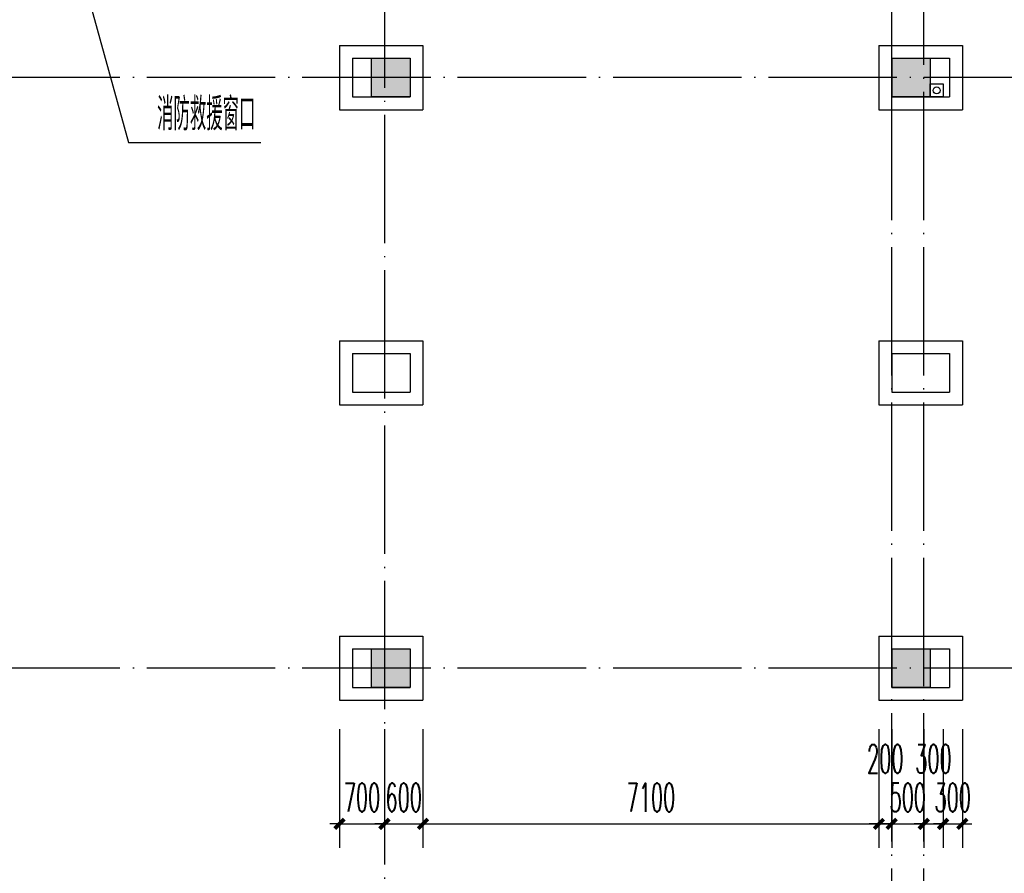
# Model space of a CAD drawing. Extents: x 1779708 to 7299578, y -1121471 to 88434.
# Tile 268 of 656: x 4510736 to 4526071, y -990738 to -977442. Entities that reach past the tile are written whole.
import ezdxf

# ---------------------------------------------------------------- set-up
doc = ezdxf.new("R2010")
doc.units = 0
doc.header["$LTSCALE"] = 1000
doc.header["$MEASUREMENT"] = 0
doc.linetypes.add('DASH', pattern=[0.35, 0.25, -0.1])
doc.linetypes.add('DOTE', pattern=[2.42, 2, -0.2, 0.02, -0.2])
doc.layers.get('0').update_dxf_attribs({"linetype": 'CONTINUOUS'})
doc.layers.get('Defpoints').update_dxf_attribs({"linetype": 'CONTINUOUS'})
for name, color, linetype in [('11111111111111111111111111111', 50, 'DASH'), ('DIM_LEAD', 3, 'CONTINUOUS'), ('DIM_污水', 3, 'CONTINUOUS'), ('DOTE', 1, 'DOTE'), ('P_PS_DIM', 1, 'CONTINUOUS'), ('PUB_DIM', 3, 'CONTINUOUS'), ('PUB_TEXT', 7, 'CONTINUOUS'), ('WALL', 255, 'CONTINUOUS'), ('修改', 6, 'CONTINUOUS'), ('墙柱', 2, 'CONTINUOUS')]:
    doc.layers.add(name, color=color, linetype=linetype)
doc.styles.add('_TCH_DIM', font='SIMPLEX.shx', dxfattribs={"width": 0.7, "bigfont": 'GBCBIG.shx'})
doc.styles.add('_TCH_DIM_T3', font='SIMPLEX.shx', dxfattribs={"width": 0.494118, "bigfont": 'GBCBIG.shx'})
doc.dimstyles.new('_TCH_ARCH&&150', dxfattribs={"dimtxt": 446.25, "dimasz": 150, "dimexe": 375, "dimexo": 450, "dimgap": 189.375, "dimtad": 1, "dimdec": 0, "dimzin": 0, "dimdsep": 46, "dimtxsty": '_TCH_DIM_T3', "dimblk": 'ARCHTICK', "dimcen": 0.09, "dimdle": 225, "dimclrt": 7, "dimazin": 2, "dimtfac": 1, "dimtdec": 0, "dimtix": 1, "dimtmove": 2, "dimatfit": 3, "dimfxl": 250, "dimtolj": 1, "dimtzin": 0, "dimarcsym": 0})

# ---------------------------------------------------------------- blocks, each defined once
blk = doc.blocks.new('A$C159220C3')
at = {"layer": 'DOTE'}
for p, q in [((76400, 149200), (76400, 7200)), ((84300, 7200), (84300, 149200)), ((84800, 7200), (84800, 149200)), ((86800, 91700), (7200, 91700)), ((86800, 82500), (7200, 82500))]:
    blk.add_line(p, q, dxfattribs=at)
blk = doc.blocks.new('a1')
at = {"layer": '11111111111111111111111111111'}
for p, q in [((59122, 49136), (59122, 48936)), ((59322, 49136), (59122, 49136)), ((59322, 48936), (59322, 49136)), ((59122, 48936), (59322, 48936))]:
    blk.add_line(p, q, dxfattribs=at)
blk = doc.blocks.new('_ArchTick')
at = {"color": 0, "linetype": 'ByBlock', "const_width": 0.4}
blk.add_lwpolyline([(-0.5, -0.5), (0.5, 0.5)], dxfattribs=at)
blk = doc.blocks.new('*D6422')
at = {"layer": 'Defpoints', "color": 0, "transparency": 16777216}
for p in [(4525117, -988043), (4525417, -988043), (4525417, -989968)]:
    blk.add_point(p, dxfattribs=at)
at = {"layer": 'PUB_DIM', "color": 0, "lineweight": -2, "transparency": 16777216}
for p, q in [((4525117, -988493), (4525117, -990343)), ((4525417, -988493), (4525417, -990343)), ((4525117, -989968), (4524967, -989968)), ((4525117, -989968), (4525417, -989968)), ((4525417, -989968), (4525567, -989968))]:
    blk.add_line(p, q, dxfattribs=at)
at = {"layer": 'PUB_DIM', "color": 0, "lineweight": -2, "transparency": 16777216, "xscale": 150, "yscale": 150, "zscale": 150}
blk.add_blockref('_ArchTick', (4525117, -989968), dxfattribs=at)
at = {"layer": 'PUB_DIM', "color": 0, "lineweight": -2, "transparency": 16777216, "xscale": 150, "yscale": 150, "zscale": 150, "rotation": 180}
blk.add_blockref('_ArchTick', (4525417, -989968), dxfattribs=at)
at = {"layer": 'PUB_DIM', "color": 7, "transparency": 16777216, "insert": (4525267, -989555), "char_height": 446.2, "attachment_point": 5, "style": '_TCH_DIM_T3'}
blk.add_mtext('\\A1;300', dxfattribs=at)
blk = doc.blocks.new('*D6423')
at = {"layer": 'Defpoints', "color": 0, "transparency": 16777216}
for p in [(4524817, -988043), (4525117, -988043), (4525117, -989968)]:
    blk.add_point(p, dxfattribs=at)
at = {"layer": 'PUB_DIM', "color": 0, "lineweight": -2, "transparency": 16777216}
for p, q in [((4524817, -988493), (4524817, -990343)), ((4525117, -988493), (4525117, -990343)), ((4524817, -989968), (4524667, -989968)), ((4524817, -989968), (4525117, -989968)), ((4525117, -989968), (4525267, -989968))]:
    blk.add_line(p, q, dxfattribs=at)
at = {"layer": 'PUB_DIM', "color": 0, "lineweight": -2, "transparency": 16777216, "xscale": 150, "yscale": 150, "zscale": 150}
blk.add_blockref('_ArchTick', (4524817, -989968), dxfattribs=at)
at = {"layer": 'PUB_DIM', "color": 0, "lineweight": -2, "transparency": 16777216, "xscale": 150, "yscale": 150, "zscale": 150, "rotation": 180}
blk.add_blockref('_ArchTick', (4525117, -989968), dxfattribs=at)
at = {"layer": 'PUB_DIM', "color": 7, "transparency": 16777216, "insert": (4524967, -988955), "char_height": 446.2, "attachment_point": 5, "style": '_TCH_DIM_T3'}
blk.add_mtext('\\A1;300', dxfattribs=at)
blk = doc.blocks.new('*D6424')
at = {"layer": 'Defpoints', "color": 0, "transparency": 16777216}
for p in [(4524317, -988043), (4524817, -988043), (4524817, -989968)]:
    blk.add_point(p, dxfattribs=at)
at = {"layer": 'PUB_DIM', "color": 0, "lineweight": -2, "transparency": 16777216}
for p, q in [((4524317, -988493), (4524317, -990343)), ((4524817, -988493), (4524817, -990343)), ((4524317, -989968), (4524167, -989968)), ((4524317, -989968), (4524817, -989968)), ((4524817, -989968), (4524967, -989968))]:
    blk.add_line(p, q, dxfattribs=at)
at = {"layer": 'PUB_DIM', "color": 0, "lineweight": -2, "transparency": 16777216, "xscale": 150, "yscale": 150, "zscale": 150}
blk.add_blockref('_ArchTick', (4524317, -989968), dxfattribs=at)
at = {"layer": 'PUB_DIM', "color": 0, "lineweight": -2, "transparency": 16777216, "xscale": 150, "yscale": 150, "zscale": 150, "rotation": 180}
blk.add_blockref('_ArchTick', (4524817, -989968), dxfattribs=at)
at = {"layer": 'PUB_DIM', "color": 7, "transparency": 16777216, "insert": (4524567, -989555), "char_height": 446.2, "attachment_point": 5, "style": '_TCH_DIM_T3'}
blk.add_mtext('\\A1;500', dxfattribs=at)
blk = doc.blocks.new('*D6425')
at = {"layer": 'Defpoints', "color": 0, "transparency": 16777216}
for p in [(4524117, -988043), (4524317, -988043), (4524317, -989968)]:
    blk.add_point(p, dxfattribs=at)
at = {"layer": 'PUB_DIM', "color": 0, "lineweight": -2, "transparency": 16777216}
for p, q in [((4524117, -988493), (4524117, -990343)), ((4524317, -988493), (4524317, -990343)), ((4524117, -989968), (4523967, -989968)), ((4524117, -989968), (4524317, -989968)), ((4524317, -989968), (4524467, -989968))]:
    blk.add_line(p, q, dxfattribs=at)
at = {"layer": 'PUB_DIM', "color": 0, "lineweight": -2, "transparency": 16777216, "xscale": 150, "yscale": 150, "zscale": 150}
blk.add_blockref('_ArchTick', (4524117, -989968), dxfattribs=at)
at = {"layer": 'PUB_DIM', "color": 0, "lineweight": -2, "transparency": 16777216, "xscale": 150, "yscale": 150, "zscale": 150, "rotation": 180}
blk.add_blockref('_ArchTick', (4524317, -989968), dxfattribs=at)
at = {"layer": 'PUB_DIM', "color": 7, "transparency": 16777216, "insert": (4524217, -988955), "char_height": 446.2, "attachment_point": 5, "style": '_TCH_DIM_T3'}
blk.add_mtext('\\A1;200', dxfattribs=at)
blk = doc.blocks.new('*D6426')
at = {"layer": 'Defpoints', "color": 0, "transparency": 16777216}
for p in [(4517017, -988043), (4524117, -988043), (4524117, -989968)]:
    blk.add_point(p, dxfattribs=at)
at = {"layer": 'PUB_DIM', "color": 0, "lineweight": -2, "transparency": 16777216}
for p, q in [((4517017, -988493), (4517017, -990343)), ((4524117, -988493), (4524117, -990343)), ((4516792, -989968), (4524342, -989968))]:
    blk.add_line(p, q, dxfattribs=at)
at = {"layer": 'PUB_DIM', "color": 0, "lineweight": -2, "transparency": 16777216, "xscale": 150, "yscale": 150, "zscale": 150, "rotation": 180}
blk.add_blockref('_ArchTick', (4517017, -989968), dxfattribs=at)
at = {"layer": 'PUB_DIM', "color": 0, "lineweight": -2, "transparency": 16777216, "xscale": 150, "yscale": 150, "zscale": 150}
blk.add_blockref('_ArchTick', (4524117, -989968), dxfattribs=at)
at = {"layer": 'PUB_DIM', "color": 7, "transparency": 16777216, "insert": (4520567, -989555), "char_height": 446.2, "attachment_point": 5, "style": '_TCH_DIM_T3'}
blk.add_mtext('\\A1;7100', dxfattribs=at)
blk = doc.blocks.new('*D6427')
at = {"layer": 'Defpoints', "color": 0, "transparency": 16777216}
for p in [(4516417, -988043), (4517017, -988043), (4517017, -989968)]:
    blk.add_point(p, dxfattribs=at)
at = {"layer": 'PUB_DIM', "color": 0, "lineweight": -2, "transparency": 16777216}
for p, q in [((4516417, -988493), (4516417, -990343)), ((4517017, -988493), (4517017, -990343)), ((4516417, -989968), (4516267, -989968)), ((4516417, -989968), (4517017, -989968)), ((4517017, -989968), (4517167, -989968))]:
    blk.add_line(p, q, dxfattribs=at)
at = {"layer": 'PUB_DIM', "color": 0, "lineweight": -2, "transparency": 16777216, "xscale": 150, "yscale": 150, "zscale": 150}
blk.add_blockref('_ArchTick', (4516417, -989968), dxfattribs=at)
at = {"layer": 'PUB_DIM', "color": 0, "lineweight": -2, "transparency": 16777216, "xscale": 150, "yscale": 150, "zscale": 150, "rotation": 180}
blk.add_blockref('_ArchTick', (4517017, -989968), dxfattribs=at)
at = {"layer": 'PUB_DIM', "color": 7, "transparency": 16777216, "insert": (4516717, -989555), "char_height": 446.2, "attachment_point": 5, "style": '_TCH_DIM_T3'}
blk.add_mtext('\\A1;600', dxfattribs=at)
blk = doc.blocks.new('*D6428')
at = {"layer": 'Defpoints', "color": 0, "transparency": 16777216}
for p in [(4515717, -988043), (4516417, -988043), (4516417, -989968)]:
    blk.add_point(p, dxfattribs=at)
at = {"layer": 'PUB_DIM', "color": 0, "lineweight": -2, "transparency": 16777216}
for p, q in [((4515717, -988493), (4515717, -990343)), ((4516417, -988493), (4516417, -990343)), ((4515717, -989968), (4515567, -989968)), ((4515717, -989968), (4516417, -989968)), ((4516417, -989968), (4516567, -989968))]:
    blk.add_line(p, q, dxfattribs=at)
at = {"layer": 'PUB_DIM', "color": 0, "lineweight": -2, "transparency": 16777216, "xscale": 150, "yscale": 150, "zscale": 150}
blk.add_blockref('_ArchTick', (4515717, -989968), dxfattribs=at)
at = {"layer": 'PUB_DIM', "color": 0, "lineweight": -2, "transparency": 16777216, "xscale": 150, "yscale": 150, "zscale": 150, "rotation": 180}
blk.add_blockref('_ArchTick', (4516417, -989968), dxfattribs=at)
at = {"layer": 'PUB_DIM', "color": 7, "transparency": 16777216, "insert": (4516067, -989555), "char_height": 446.2, "attachment_point": 5, "style": '_TCH_DIM_T3'}
blk.add_mtext('\\A1;700', dxfattribs=at)

msp = doc.modelspace()

# ---------------------------------------------------------------- hatches: boundary and pattern name
at = {"layer": '墙柱'}
h = msp.add_hatch(color=256, dxfattribs=at)
h.paths.add_polyline_path([(4476347.1, -937943.3), (4476347.1, -938243.3), (4475447.1, -938243.3), (4475447.1, -937943.3)])
h.paths.add_polyline_path([(4474277.1, -935643.3), (4474877.1, -935643.3), (4474877.1, -936043.3), (4474277.1, -936043.3)])
h.paths.add_polyline_path([(4524317.1, -1005043.3), (4524917.1, -1005043.3), (4524917.1, -1005643.3), (4524317.1, -1005643.3)])
h.paths.add_polyline_path([(4516217.1, -1005043.3), (4516817.1, -1005043.3), (4516817.1, -1005643.3), (4516217.1, -1005643.3)])
h.paths.add_polyline_path([(4524317.1, -995843.3), (4524917.1, -995843.3), (4524917.1, -996443.3), (4524317.1, -996443.3)])
h.paths.add_polyline_path([(4516217.1, -995843.3), (4516817.1, -995843.3), (4516817.1, -996443.3), (4516217.1, -996443.3)])
h.paths.add_polyline_path([(4524317.1, -987243.3), (4524917.1, -987243.3), (4524917.1, -987843.3), (4524317.1, -987843.3)])
h.paths.add_polyline_path([(4516217.1, -987243.3), (4516817.1, -987243.3), (4516817.1, -987843.3), (4516217.1, -987843.3)])
h.paths.add_polyline_path([(4524317.1, -978043.3), (4524917.1, -978043.3), (4524917.1, -978643.3), (4524317.1, -978643.3)])
h.paths.add_polyline_path([(4516217.1, -978043.3), (4516817.1, -978043.3), (4516817.1, -978643.3), (4516217.1, -978643.3)])
h.paths.add_polyline_path([(4449717.1, -973843.3), (4450217.1, -973843.3), (4450217.1, -973343.3), (4449717.1, -973343.3)])
h.paths.add_polyline_path([(4449717.1, -967593.3), (4450217.1, -967593.3), (4450217.1, -967093.3), (4449717.1, -967093.3)])
h.paths.add_polyline_path([(4449717.1, -961043.3), (4450217.1, -961043.3), (4450217.1, -960543.3), (4449717.1, -960543.3)])
h.paths.add_polyline_path([(4524117.1, -932143.3), (4524817.1, -932143.3), (4524817.1, -932643.3), (4524117.1, -932643.3)])
h.paths.add_polyline_path([(4474067.1, -964543.3), (4474767.1, -964543.3), (4474767.1, -964043.3), (4474067.1, -964043.3)])
h.paths.add_polyline_path([(4516067.1, -932143.3), (4516767.1, -932143.3), (4516767.1, -932643.3), (4516067.1, -932643.3)])
h.paths.add_polyline_path([(4474067.1, -932143.3), (4474767.1, -932143.3), (4474767.1, -932643.3), (4474067.1, -932643.3)])
h.paths.add_polyline_path([(4449717.1, -955193.3), (4450217.1, -955193.3), (4450217.1, -954693.3), (4449717.1, -954693.3)])
h.paths.add_polyline_path([(4503717.1, -922843.3), (4504217.1, -922843.3), (4504217.1, -923343.3), (4503717.1, -923343.3)])
h.paths.add_polyline_path([(4465817.1, -973843.3), (4466317.1, -973843.3), (4466317.1, -973343.3), (4465817.1, -973343.3)])
h.paths.add_polyline_path([(4474117.1, -973843.3), (4474717.1, -973843.3), (4474717.1, -973343.3), (4474117.1, -973343.3)])
h.paths.add_polyline_path([(4491217.1, -964643.3), (4491817.1, -964643.3), (4491817.1, -964043.3), (4491217.1, -964043.3)])
h.paths.add_polyline_path([(4507717.1, -955843.3), (4508317.1, -955843.3), (4508317.1, -955243.3), (4507717.1, -955243.3)])
h.paths.add_polyline_path([(4462217.1, -967693.3), (4462717.1, -967693.3), (4462717.1, -966993.3), (4462217.1, -966993.3)])
h.paths.add_polyline_path([(4515917.1, -959943.3), (4516417.1, -959943.3), (4516417.1, -959443.3), (4515917.1, -959443.3)])
h.paths.add_polyline_path([(4465717.1, -935643.3), (4466317.1, -935643.3), (4466317.1, -936143.3), (4465717.1, -936143.3)])
h.paths.add_polyline_path([(4469917.1, -942243.3), (4470417.1, -942243.3), (4470417.1, -942743.3), (4469917.1, -942743.3)])
h.paths.add_polyline_path([(4469917.1, -948843.3), (4470417.1, -948843.3), (4470417.1, -949343.3), (4469917.1, -949343.3)])
h.paths.add_polyline_path([(4462217.1, -954593.3), (4462717.1, -954593.3), (4462717.1, -955293.3), (4462217.1, -955293.3)])
h.paths.add_polyline_path([(4469917.1, -961043.3), (4470417.1, -961043.3), (4470417.1, -960543.3), (4469917.1, -960543.3)])
h.paths.add_polyline_path([(4462217.1, -973843.3), (4462717.1, -973843.3), (4462717.1, -973343.3), (4462217.1, -973343.3)])
h.paths.add_polyline_path([(4504117.1, -947343.3), (4503617.1, -947343.3), (4503617.1, -947843.3), (4504117.1, -947843.3)])
h.paths.add_polyline_path([(4524117.1, -964543.3), (4524817.1, -964543.3), (4524817.1, -964043.3), (4524117.1, -964043.3)])
h.paths.add_polyline_path([(4457617.1, -935643.3), (4458117.1, -935643.3), (4458117.1, -936143.3), (4457617.1, -936143.3)])
h.paths.add_polyline_path([(4516067.1, -947243.3), (4516767.1, -947243.3), (4516767.1, -947843.3), (4516067.1, -947843.3)])
h.paths.add_polyline_path([(4524117.1, -947843.3), (4524817.1, -947843.3), (4524817.1, -947243.3), (4524117.1, -947243.3)])
h.paths.add_polyline_path([(4507717.1, -947843.3), (4508317.1, -947843.3), (4508317.1, -947243.3), (4507717.1, -947243.3)])
h.paths.add_polyline_path([(4515917.1, -955743.3), (4516417.1, -955743.3), (4516417.1, -955243.3), (4515917.1, -955243.3)])
h.paths.add_polyline_path([(4503617.1, -955743.3), (4504117.1, -955743.3), (4504117.1, -955243.3), (4503617.1, -955243.3)])
h.paths.add_polyline_path([(4499367.1, -935643.3), (4499867.1, -935643.3), (4499867.1, -936143.3), (4499367.1, -936143.3)])
h.paths.add_polyline_path([(4495417.1, -973843.3), (4495917.1, -973843.3), (4495917.1, -973343.3), (4495417.1, -973343.3)])
h.paths.add_polyline_path([(4491717.1, -961043.3), (4491217.1, -961043.3), (4491217.1, -960543.3), (4491717.1, -960543.3)])
h.paths.add_polyline_path([(4491717.1, -973843.3), (4491217.1, -973843.3), (4491217.1, -973343.3), (4491717.1, -973343.3)])
h.paths.add_polyline_path([(4474117.1, -961043.3), (4474617.1, -961043.3), (4474617.1, -960543.3), (4474117.1, -960543.3)])
h.paths.add_polyline_path([(4469917.1, -954693.3), (4470417.1, -954693.3), (4470417.1, -955193.3), (4469917.1, -955193.3)])
h.paths.add_polyline_path([(4462217.1, -960343.3), (4462717.1, -960343.3), (4462717.1, -961043.3), (4462217.1, -961043.3)])
h.paths.add_polyline_path([(4465717.1, -948843.3), (4466317.1, -948843.3), (4466317.1, -949343.3), (4465717.1, -949343.3)])
h.paths.add_polyline_path([(4457317.1, -948843.3), (4457917.1, -948843.3), (4457917.1, -949343.3), (4457317.1, -949343.3)])
h.paths.add_polyline_path([(4449717.1, -948843.3), (4450217.1, -948843.3), (4450217.1, -949343.3), (4449717.1, -949343.3)])
h.paths.add_polyline_path([(4465717.1, -942143.3), (4466317.1, -942143.3), (4466317.1, -942743.3), (4465717.1, -942743.3)])
h.paths.add_polyline_path([(4457617.1, -942143.3), (4458117.1, -942143.3), (4458117.1, -942743.3), (4457617.1, -942743.3)])
h.paths.add_polyline_path([(4524117.1, -961343.3), (4524817.1, -961343.3), (4524817.1, -960843.3), (4524117.1, -960843.3)])
h.paths.add_polyline_path([(4524317.1, -973843.3), (4524817.1, -973843.3), (4524817.1, -973343.3), (4524317.1, -973343.3)])
h.paths.add_polyline_path([(4516067.1, -964743.3), (4516767.1, -964743.3), (4516767.1, -964043.3), (4516067.1, -964043.3)])
h.paths.add_polyline_path([(4516017.1, -973843.3), (4516817.1, -973843.3), (4516817.1, -973343.3), (4516017.1, -973343.3)])
h.paths.add_polyline_path([(4507667.1, -964743.3), (4508367.1, -964743.3), (4508367.1, -964043.3), (4507667.1, -964043.3)])
h.paths.add_polyline_path([(4507717.1, -973843.3), (4508317.1, -973843.3), (4508317.1, -973343.3), (4507717.1, -973343.3)])
h.paths.add_polyline_path([(4499367.1, -961043.3), (4499867.1, -961043.3), (4499867.1, -960543.3), (4499367.1, -960543.3)])
h.paths.add_polyline_path([(4499267.1, -964543.3), (4499967.1, -964543.3), (4499967.1, -964043.3), (4499267.1, -964043.3)])
h.paths.add_polyline_path([(4499367.1, -973843.3), (4499867.1, -973843.3), (4499867.1, -973343.3), (4499367.1, -973343.3)])
h.paths.add_polyline_path([(4482317.1, -961043.3), (4482817.1, -961043.3), (4482817.1, -960543.3), (4482317.1, -960543.3)])
h.paths.add_polyline_path([(4482217.1, -964643.3), (4482817.1, -964643.3), (4482817.1, -964043.3), (4482217.1, -964043.3)])
h.paths.add_polyline_path([(4465717.1, -964643.3), (4466317.1, -964643.3), (4466317.1, -964043.3), (4465717.1, -964043.3)])
h.paths.add_polyline_path([(4482317.1, -973843.3), (4482817.1, -973843.3), (4482817.1, -973343.3), (4482317.1, -973343.3)])
h.paths.add_polyline_path([(4516067.1, -935643.3), (4516767.1, -935643.3), (4516767.1, -936243.3), (4516067.1, -936243.3)])
h.paths.add_polyline_path([(4524117.1, -922843.3), (4524817.1, -922843.3), (4524817.1, -923343.3), (4524117.1, -923343.3)])
h.paths.add_polyline_path([(4516117.1, -922843.3), (4516717.1, -922843.3), (4516717.1, -923343.3), (4516117.1, -923343.3)])
h.paths.add_polyline_path([(4507717.1, -935643.3), (4508317.1, -935643.3), (4508317.1, -936243.3), (4507717.1, -936243.3)])
h.paths.add_polyline_path([(4507667.1, -932143.3), (4508367.1, -932143.3), (4508367.1, -932643.3), (4507667.1, -932643.3)])
h.paths.add_polyline_path([(4507767.1, -922843.3), (4508267.1, -922843.3), (4508267.1, -923343.3), (4507767.1, -923343.3)])
h.paths.add_polyline_path([(4499317.1, -932043.3), (4499917.1, -932043.3), (4499917.1, -932643.3), (4499317.1, -932643.3)])
h.paths.add_polyline_path([(4499317.1, -922843.3), (4499917.1, -922843.3), (4499917.1, -923343.3), (4499317.1, -923343.3)])
h.paths.add_polyline_path([(4491217.1, -935643.3), (4491717.1, -935643.3), (4491717.1, -936143.3), (4491217.1, -936143.3)])
h.paths.add_polyline_path([(4491217.1, -932043.3), (4491817.1, -932043.3), (4491817.1, -932643.3), (4491217.1, -932643.3)])
h.paths.add_polyline_path([(4482317.1, -935643.3), (4482817.1, -935643.3), (4482817.1, -936143.3), (4482317.1, -936143.3)])
h.paths.add_polyline_path([(4482217.1, -932043.3), (4482817.1, -932043.3), (4482817.1, -932643.3), (4482217.1, -932643.3)])
h.paths.add_polyline_path([(4449217.1, -935343.3), (4449917.1, -935343.3), (4449917.1, -935843.3), (4449217.1, -935843.3)])
h.paths.add_polyline_path([(4449217.1, -932143.3), (4449917.1, -932143.3), (4449917.1, -932643.3), (4449217.1, -932643.3)])
h.paths.add_polyline_path([(4457267.1, -932143.3), (4457967.1, -932143.3), (4457967.1, -932643.3), (4457267.1, -932643.3)])
h.paths.add_polyline_path([(4465717.1, -932043.3), (4466317.1, -932043.3), (4466317.1, -932643.3), (4465717.1, -932643.3)])
h.paths.add_polyline_path([(4491217.1, -922843.3), (4491717.1, -922843.3), (4491717.1, -923343.3), (4491217.1, -923343.3)])
h.paths.add_polyline_path([(4482317.1, -922843.3), (4482817.1, -922843.3), (4482817.1, -923343.3), (4482317.1, -923343.3)])
h.paths.add_polyline_path([(4474117.1, -922843.3), (4474717.1, -922843.3), (4474717.1, -923343.3), (4474117.1, -923343.3)])
h.paths.add_polyline_path([(4465717.1, -922843.3), (4466317.1, -922843.3), (4466317.1, -923343.3), (4465717.1, -923343.3)])
h.paths.add_polyline_path([(4457267.1, -922843.3), (4457967.1, -922843.3), (4457967.1, -923343.3), (4457267.1, -923343.3)])
h.paths.add_polyline_path([(4449217.1, -922843.3), (4449717.1, -922843.3), (4449717.1, -923343.3), (4449217.1, -923343.3)])
h.paths.add_polyline_path([(4524117.1, -935643.3), (4524817.1, -935643.3), (4524817.1, -936243.3), (4524117.1, -936243.3)])
h.paths.add_polyline_path([(4449717.1, -1009843.3), (4450217.1, -1009843.3), (4450217.1, -1010343.3), (4449717.1, -1010343.3)])
h.paths.add_polyline_path([(4449717.1, -1016093.3), (4450217.1, -1016093.3), (4450217.1, -1016593.3), (4449717.1, -1016593.3)])
h.paths.add_polyline_path([(4449717.1, -1022643.3), (4450217.1, -1022643.3), (4450217.1, -1023143.3), (4449717.1, -1023143.3)])
h.paths.add_polyline_path([(4524117.1, -1051543.3), (4524817.1, -1051543.3), (4524817.1, -1051043.3), (4524117.1, -1051043.3)])
h.paths.add_polyline_path([(4474067.1, -1019143.3), (4474767.1, -1019143.3), (4474767.1, -1019643.3), (4474067.1, -1019643.3)])
h.paths.add_polyline_path([(4516067.1, -1051543.3), (4516767.1, -1051543.3), (4516767.1, -1051043.3), (4516067.1, -1051043.3)])
h.paths.add_polyline_path([(4474067.1, -1051543.3), (4474767.1, -1051543.3), (4474767.1, -1051043.3), (4474067.1, -1051043.3)])
h.paths.add_polyline_path([(4449717.1, -1028493.3), (4450217.1, -1028493.3), (4450217.1, -1028993.3), (4449717.1, -1028993.3)])
h.paths.add_polyline_path([(4476347.1, -1045743.3), (4476347.1, -1045443.3), (4475447.1, -1045443.3), (4475447.1, -1045743.3)])
h.paths.add_polyline_path([(4503717.1, -1060843.3), (4504217.1, -1060843.3), (4504217.1, -1060343.3), (4503717.1, -1060343.3)])
h.paths.add_polyline_path([(4465817.1, -1009843.3), (4466317.1, -1009843.3), (4466317.1, -1010343.3), (4465817.1, -1010343.3)])
h.paths.add_polyline_path([(4474117.1, -1009843.3), (4474717.1, -1009843.3), (4474717.1, -1010343.3), (4474117.1, -1010343.3)])
h.paths.add_polyline_path([(4491217.1, -1019043.3), (4491817.1, -1019043.3), (4491817.1, -1019643.3), (4491217.1, -1019643.3)])
h.paths.add_polyline_path([(4507717.1, -1027843.3), (4508317.1, -1027843.3), (4508317.1, -1028443.3), (4507717.1, -1028443.3)])
h.paths.add_polyline_path([(4462217.1, -1015993.3), (4462717.1, -1015993.3), (4462717.1, -1016693.3), (4462217.1, -1016693.3)])
h.paths.add_polyline_path([(4515917.1, -1023743.3), (4516417.1, -1023743.3), (4516417.1, -1024243.3), (4515917.1, -1024243.3)])
h.paths.add_polyline_path([(4465717.1, -1048043.3), (4466317.1, -1048043.3), (4466317.1, -1047543.3), (4465717.1, -1047543.3)])
h.paths.add_polyline_path([(4469917.1, -1041443.3), (4470417.1, -1041443.3), (4470417.1, -1040943.3), (4469917.1, -1040943.3)])
h.paths.add_polyline_path([(4469917.1, -1034843.3), (4470417.1, -1034843.3), (4470417.1, -1034343.3), (4469917.1, -1034343.3)])
h.paths.add_polyline_path([(4462217.1, -1029093.3), (4462717.1, -1029093.3), (4462717.1, -1028393.3), (4462217.1, -1028393.3)])
h.paths.add_polyline_path([(4469917.1, -1022643.3), (4470417.1, -1022643.3), (4470417.1, -1023143.3), (4469917.1, -1023143.3)])
h.paths.add_polyline_path([(4462217.1, -1009843.3), (4462717.1, -1009843.3), (4462717.1, -1010343.3), (4462217.1, -1010343.3)])
h.paths.add_polyline_path([(4504117.1, -1036343.3), (4503617.1, -1036343.3), (4503617.1, -1035843.3), (4504117.1, -1035843.3)])
h.paths.add_polyline_path([(4524117.1, -1019143.3), (4524817.1, -1019143.3), (4524817.1, -1019643.3), (4524117.1, -1019643.3)])
h.paths.add_polyline_path([(4457617.1, -1048043.3), (4458117.1, -1048043.3), (4458117.1, -1047543.3), (4457617.1, -1047543.3)])
h.paths.add_polyline_path([(4516067.1, -1036443.3), (4516767.1, -1036443.3), (4516767.1, -1035843.3), (4516067.1, -1035843.3)])
h.paths.add_polyline_path([(4524117.1, -1035843.3), (4524817.1, -1035843.3), (4524817.1, -1036443.3), (4524117.1, -1036443.3)])
h.paths.add_polyline_path([(4507717.1, -1035843.3), (4508317.1, -1035843.3), (4508317.1, -1036443.3), (4507717.1, -1036443.3)])
h.paths.add_polyline_path([(4515917.1, -1027943.3), (4516417.1, -1027943.3), (4516417.1, -1028443.3), (4515917.1, -1028443.3)])
h.paths.add_polyline_path([(4503617.1, -1027943.3), (4504117.1, -1027943.3), (4504117.1, -1028443.3), (4503617.1, -1028443.3)])
h.paths.add_polyline_path([(4499367.1, -1048043.3), (4499867.1, -1048043.3), (4499867.1, -1047543.3), (4499367.1, -1047543.3)])
h.paths.add_polyline_path([(4495417.1, -1009843.3), (4495917.1, -1009843.3), (4495917.1, -1010343.3), (4495417.1, -1010343.3)])
h.paths.add_polyline_path([(4491717.1, -1022643.3), (4491217.1, -1022643.3), (4491217.1, -1023143.3), (4491717.1, -1023143.3)])
h.paths.add_polyline_path([(4491717.1, -1009843.3), (4491217.1, -1009843.3), (4491217.1, -1010343.3), (4491717.1, -1010343.3)])
h.paths.add_polyline_path([(4474117.1, -1022643.3), (4474617.1, -1022643.3), (4474617.1, -1023143.3), (4474117.1, -1023143.3)])
h.paths.add_polyline_path([(4469917.1, -1028993.3), (4470417.1, -1028993.3), (4470417.1, -1028493.3), (4469917.1, -1028493.3)])
h.paths.add_polyline_path([(4462217.1, -1023343.3), (4462717.1, -1023343.3), (4462717.1, -1022643.3), (4462217.1, -1022643.3)])
h.paths.add_polyline_path([(4465717.1, -1034843.3), (4466317.1, -1034843.3), (4466317.1, -1034343.3), (4465717.1, -1034343.3)])
h.paths.add_polyline_path([(4457317.1, -1034843.3), (4457917.1, -1034843.3), (4457917.1, -1034343.3), (4457317.1, -1034343.3)])
h.paths.add_polyline_path([(4449717.1, -1034843.3), (4450217.1, -1034843.3), (4450217.1, -1034343.3), (4449717.1, -1034343.3)])
h.paths.add_polyline_path([(4465717.1, -1041543.3), (4466317.1, -1041543.3), (4466317.1, -1040943.3), (4465717.1, -1040943.3)])
h.paths.add_polyline_path([(4457617.1, -1041543.3), (4458117.1, -1041543.3), (4458117.1, -1040943.3), (4457617.1, -1040943.3)])
h.paths.add_polyline_path([(4524117.1, -1022343.3), (4524817.1, -1022343.3), (4524817.1, -1022843.3), (4524117.1, -1022843.3)])
h.paths.add_polyline_path([(4524317.1, -1009843.3), (4524817.1, -1009843.3), (4524817.1, -1010343.3), (4524317.1, -1010343.3)])
h.paths.add_polyline_path([(4516067.1, -1018943.3), (4516767.1, -1018943.3), (4516767.1, -1019643.3), (4516067.1, -1019643.3)])
h.paths.add_polyline_path([(4516017.1, -1009843.3), (4516817.1, -1009843.3), (4516817.1, -1010343.3), (4516017.1, -1010343.3)])
h.paths.add_polyline_path([(4507667.1, -1018943.3), (4508367.1, -1018943.3), (4508367.1, -1019643.3), (4507667.1, -1019643.3)])
h.paths.add_polyline_path([(4507717.1, -1009843.3), (4508317.1, -1009843.3), (4508317.1, -1010343.3), (4507717.1, -1010343.3)])
h.paths.add_polyline_path([(4499367.1, -1022643.3), (4499867.1, -1022643.3), (4499867.1, -1023143.3), (4499367.1, -1023143.3)])
h.paths.add_polyline_path([(4499267.1, -1019143.3), (4499967.1, -1019143.3), (4499967.1, -1019643.3), (4499267.1, -1019643.3)])
h.paths.add_polyline_path([(4499367.1, -1009843.3), (4499867.1, -1009843.3), (4499867.1, -1010343.3), (4499367.1, -1010343.3)])
h.paths.add_polyline_path([(4482317.1, -1022643.3), (4482817.1, -1022643.3), (4482817.1, -1023143.3), (4482317.1, -1023143.3)])
h.paths.add_polyline_path([(4482217.1, -1019043.3), (4482817.1, -1019043.3), (4482817.1, -1019643.3), (4482217.1, -1019643.3)])
h.paths.add_polyline_path([(4465717.1, -1019043.3), (4466317.1, -1019043.3), (4466317.1, -1019643.3), (4465717.1, -1019643.3)])
h.paths.add_polyline_path([(4482317.1, -1009843.3), (4482817.1, -1009843.3), (4482817.1, -1010343.3), (4482317.1, -1010343.3)])
h.paths.add_polyline_path([(4516067.1, -1048043.3), (4516767.1, -1048043.3), (4516767.1, -1047443.3), (4516067.1, -1047443.3)])
h.paths.add_polyline_path([(4524117.1, -1060843.3), (4524817.1, -1060843.3), (4524817.1, -1060343.3), (4524117.1, -1060343.3)])
h.paths.add_polyline_path([(4516117.1, -1060843.3), (4516717.1, -1060843.3), (4516717.1, -1060343.3), (4516117.1, -1060343.3)])
h.paths.add_polyline_path([(4507717.1, -1048043.3), (4508317.1, -1048043.3), (4508317.1, -1047443.3), (4507717.1, -1047443.3)])
h.paths.add_polyline_path([(4507667.1, -1051543.3), (4508367.1, -1051543.3), (4508367.1, -1051043.3), (4507667.1, -1051043.3)])
h.paths.add_polyline_path([(4507767.1, -1060843.3), (4508267.1, -1060843.3), (4508267.1, -1060343.3), (4507767.1, -1060343.3)])
h.paths.add_polyline_path([(4499317.1, -1051643.3), (4499917.1, -1051643.3), (4499917.1, -1051043.3), (4499317.1, -1051043.3)])
h.paths.add_polyline_path([(4499317.1, -1060843.3), (4499917.1, -1060843.3), (4499917.1, -1060343.3), (4499317.1, -1060343.3)])
h.paths.add_polyline_path([(4491217.1, -1048043.3), (4491717.1, -1048043.3), (4491717.1, -1047543.3), (4491217.1, -1047543.3)])
h.paths.add_polyline_path([(4491217.1, -1051643.3), (4491817.1, -1051643.3), (4491817.1, -1051043.3), (4491217.1, -1051043.3)])
h.paths.add_polyline_path([(4482317.1, -1048043.3), (4482817.1, -1048043.3), (4482817.1, -1047543.3), (4482317.1, -1047543.3)])
h.paths.add_polyline_path([(4474277.1, -1048043.3), (4474877.1, -1048043.3), (4474877.1, -1047643.3), (4474277.1, -1047643.3)])
h.paths.add_polyline_path([(4482217.1, -1051643.3), (4482817.1, -1051643.3), (4482817.1, -1051043.3), (4482217.1, -1051043.3)])
h.paths.add_polyline_path([(4449217.1, -1048343.3), (4449917.1, -1048343.3), (4449917.1, -1047843.3), (4449217.1, -1047843.3)])
h.paths.add_polyline_path([(4449217.1, -1051543.3), (4449917.1, -1051543.3), (4449917.1, -1051043.3), (4449217.1, -1051043.3)])
h.paths.add_polyline_path([(4457267.1, -1051543.3), (4457967.1, -1051543.3), (4457967.1, -1051043.3), (4457267.1, -1051043.3)])
h.paths.add_polyline_path([(4465717.1, -1051643.3), (4466317.1, -1051643.3), (4466317.1, -1051043.3), (4465717.1, -1051043.3)])
h.paths.add_polyline_path([(4491217.1, -1060843.3), (4491717.1, -1060843.3), (4491717.1, -1060343.3), (4491217.1, -1060343.3)])
h.paths.add_polyline_path([(4482317.1, -1060843.3), (4482817.1, -1060843.3), (4482817.1, -1060343.3), (4482317.1, -1060343.3)])
h.paths.add_polyline_path([(4474117.1, -1060843.3), (4474717.1, -1060843.3), (4474717.1, -1060343.3), (4474117.1, -1060343.3)])
h.paths.add_polyline_path([(4465717.1, -1060843.3), (4466317.1, -1060843.3), (4466317.1, -1060343.3), (4465717.1, -1060343.3)])
h.paths.add_polyline_path([(4457267.1, -1060843.3), (4457967.1, -1060843.3), (4457967.1, -1060343.3), (4457267.1, -1060343.3)])
h.paths.add_polyline_path([(4449217.1, -1060843.3), (4449717.1, -1060843.3), (4449717.1, -1060343.3), (4449217.1, -1060343.3)])
h.paths.add_polyline_path([(4524117.1, -1048043.3), (4524817.1, -1048043.3), (4524817.1, -1047443.3), (4524117.1, -1047443.3)])
h = msp.add_hatch(color=256, dxfattribs=at)
h.paths.add_polyline_path([(4524317.1, -1005043.3), (4524917.1, -1005043.3), (4524917.1, -1005643.3), (4524317.1, -1005643.3)])
h.paths.add_polyline_path([(4516217.1, -1005043.3), (4516817.1, -1005043.3), (4516817.1, -1005643.3), (4516217.1, -1005643.3)])
h.paths.add_polyline_path([(4524317.1, -995843.3), (4524917.1, -995843.3), (4524917.1, -996443.3), (4524317.1, -996443.3)])
h.paths.add_polyline_path([(4516217.1, -995843.3), (4516817.1, -995843.3), (4516817.1, -996443.3), (4516217.1, -996443.3)])
h.paths.add_polyline_path([(4524317.1, -987243.3), (4524917.1, -987243.3), (4524917.1, -987843.3), (4524317.1, -987843.3)])
h.paths.add_polyline_path([(4516217.1, -987243.3), (4516817.1, -987243.3), (4516817.1, -987843.3), (4516217.1, -987843.3)])
h.paths.add_polyline_path([(4524317.1, -978043.3), (4524917.1, -978043.3), (4524917.1, -978643.3), (4524317.1, -978643.3)])
h.paths.add_polyline_path([(4516217.1, -978043.3), (4516817.1, -978043.3), (4516817.1, -978643.3), (4516217.1, -978643.3)])

# ---------------------------------------------------------------- linework, layer by layer
at = {"layer": 'DIM_LEAD'}
for p, q in [((4510907.1, -973813.3), (4512431, -979356.5)), ((4512431, -979356.5), (4514491.8, -979356.5))]:
    msp.add_line(p, q, dxfattribs=at)
at = {"layer": 'DIM_污水', "color": 3}
msp.add_circle((4525017.1, -978543.3), 55, dxfattribs=at)
at = {"layer": 'WALL'}
for p, q in [((4515717.1, -977843.3), (4515717.1, -978843.3)), ((4515717.1, -977843.3), (4517017.1, -977843.3)), ((4517017.1, -977843.3), (4517017.1, -978843.3)), ((4524117.1, -977843.3), (4524117.1, -978843.3)), ((4524117.1, -977843.3), (4525417.1, -977843.3)), ((4525417.1, -977843.3), (4525417.1, -978843.3)), ((4515917.1, -978043.3), (4515917.1, -978643.3)), ((4515917.1, -978043.3), (4516817.1, -978043.3)), ((4516817.1, -978043.3), (4516817.1, -978643.3)), ((4524317.1, -978043.3), (4524317.1, -978643.3)), ((4524317.1, -978043.3), (4525217.1, -978043.3)), ((4525217.1, -978043.3), (4525217.1, -978643.3)), ((4515917.1, -978643.3), (4516817.1, -978643.3)), ((4524317.1, -978643.3), (4525217.1, -978643.3)), ((4515717.1, -978843.3), (4517017.1, -978843.3)), ((4524117.1, -978843.3), (4525417.1, -978843.3)), ((4515717.1, -982443.3), (4515717.1, -983443.3)), ((4515717.1, -982443.3), (4517017.1, -982443.3)), ((4517017.1, -982443.3), (4517017.1, -983443.3)), ((4524117.1, -982443.3), (4524117.1, -983443.3)), ((4524117.1, -982443.3), (4525417.1, -982443.3)), ((4525417.1, -982443.3), (4525417.1, -983443.3)), ((4515917.1, -982643.3), (4515917.1, -983243.3)), ((4515917.1, -982643.3), (4516817.1, -982643.3)), ((4516817.1, -982643.3), (4516817.1, -983243.3)), ((4524317.1, -982643.3), (4524317.1, -983243.3)), ((4524317.1, -982643.3), (4525217.1, -982643.3)), ((4525217.1, -982643.3), (4525217.1, -983243.3)), ((4515917.1, -983243.3), (4516817.1, -983243.3)), ((4524317.1, -983243.3), (4525217.1, -983243.3)), ((4515717.1, -983443.3), (4517017.1, -983443.3)), ((4524117.1, -983443.3), (4525417.1, -983443.3)), ((4515717.1, -987043.3), (4515717.1, -988043.3)), ((4515717.1, -987043.3), (4517017.1, -987043.3)), ((4517017.1, -987043.3), (4517017.1, -988043.3)), ((4524117.1, -987043.3), (4524117.1, -988043.3)), ((4524117.1, -987043.3), (4525417.1, -987043.3)), ((4525417.1, -987043.3), (4525417.1, -988043.3)), ((4515917.1, -987243.3), (4515917.1, -987843.3)), ((4515917.1, -987243.3), (4516817.1, -987243.3)), ((4516817.1, -987243.3), (4516817.1, -987843.3)), ((4524317.1, -987243.3), (4524317.1, -987843.3)), ((4524317.1, -987243.3), (4525217.1, -987243.3)), ((4525217.1, -987243.3), (4525217.1, -987843.3)), ((4515917.1, -987843.3), (4516817.1, -987843.3)), ((4524317.1, -987843.3), (4525217.1, -987843.3)), ((4515717.1, -988043.3), (4517017.1, -988043.3)), ((4524117.1, -988043.3), (4525417.1, -988043.3))]:
    msp.add_line(p, q, dxfattribs=at)
at = {"layer": '墙柱'}
for points in [[(4516217.1, -978043.3), (4516817.1, -978043.3), (4516817.1, -978643.3), (4516217.1, -978643.3)], [(4524317.1, -978043.3), (4524917.1, -978043.3), (4524917.1, -978643.3), (4524317.1, -978643.3)], [(4516217.1, -987243.3), (4516817.1, -987243.3), (4516817.1, -987843.3), (4516217.1, -987843.3)], [(4524317.1, -987243.3), (4524917.1, -987243.3), (4524917.1, -987843.3), (4524317.1, -987843.3)]]:
    msp.add_lwpolyline(points, close=True, dxfattribs=at)

# ---------------------------------------------------------------- block references
at = {"layer": 'P_PS_DIM', "color": 3, "xscale": -1}
msp.add_blockref('a1', (4584239.1, -1027578.9), dxfattribs=at)
at = {"layer": '修改'}
msp.add_blockref('A$C159220C3', (4440017.1, -1070043.3), dxfattribs=at)

# ---------------------------------------------------------------- texts
at = {"layer": 'PUB_TEXT', "color": 7, "style": '_TCH_DIM', "width": 0.7}
msp.add_text('消防救援窗口', height=506.38, dxfattribs=at).set_placement((4512876.1, -979165.4))

# ---------------------------------------------------------------- dimensions: what is measured, and where the dimension line sits
at = {"layer": 'PUB_DIM'}
for p1, p2, picture, middle in [((4515717.1, -988043.3), (4516417.1, -988043.3), '*D6428', (4516067.1, -989555.5)), ((4516417.1, -988043.3), (4517017.1, -988043.3), '*D6427', (4516717.1, -989555.5)), ((4517017.1, -988043.3), (4524117.1, -988043.3), '*D6426', (4520567.1, -989555.5)), ((4524317.1, -988043.3), (4524817.1, -988043.3), '*D6424', (4524567.1, -989555.5)), ((4525117.1, -988043.3), (4525417.1, -988043.3), '*D6422', (4525267.1, -989555.5))]:
    dim = msp.add_aligned_dim(p1=p1, p2=p2, distance=-1924.7, dimstyle='_TCH_ARCH&&150', dxfattribs=at)
    dim.commit()
    dim.dimension.update_dxf_attribs({"geometry": picture, "text_midpoint": middle})
for base, p1, p2, picture, middle in [((4524317.1, -989968), (4524117.1, -988043.3), (4524317.1, -988043.3), '*D6425', (4524217.1, -988955.5)), ((4525117.1, -989968), (4524817.1, -988043.3), (4525117.1, -988043.3), '*D6423', (4524967.1, -988955.5))]:
    dim = msp.add_linear_dim(base=base, p1=p1, p2=p2, angle=0, dimstyle='_TCH_ARCH&&150', dxfattribs=at)
    dim.commit()
    dim.dimension.update_dxf_attribs({"geometry": picture, "text_midpoint": middle, "dimtype": 161})

doc.saveas('drawing.dxf')
